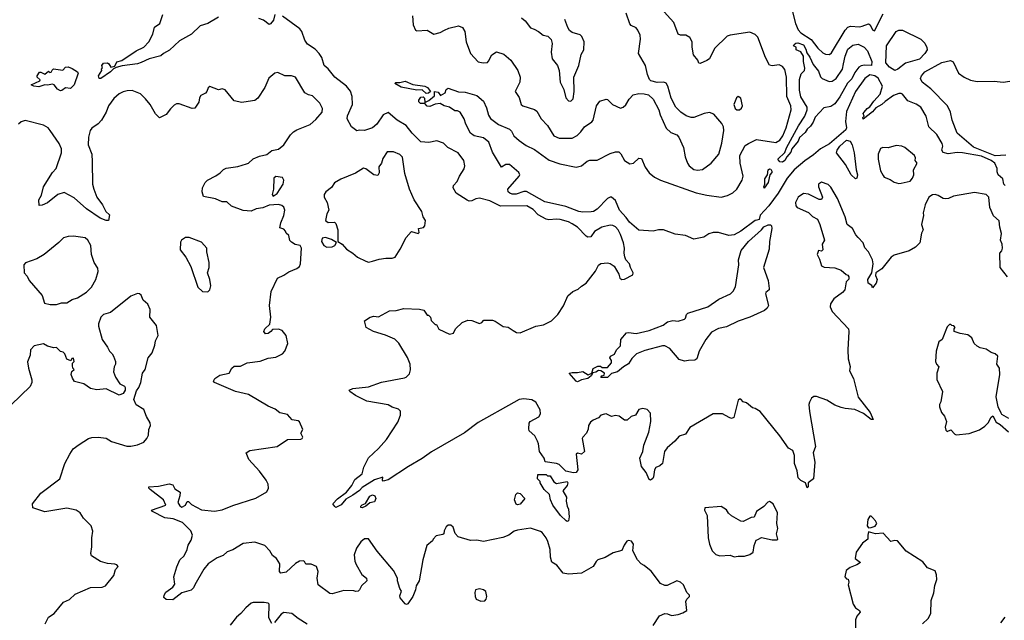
# Model space of a CAD drawing. Extents: x 2057697 to 2160550, y 827490 to 1016834.
# Tile 312 of 509: x 2111313 to 2118854, y 936932 to 941535. Entities that reach past the tile are written whole.
import ezdxf

# ---------------------------------------------------------------- set-up
doc = ezdxf.new("R2010")
doc.units = 0

msp = doc.modelspace()

# ---------------------------------------------------------------- linework, layer by layer
at = {"layer": '0CON20XD'}
for points in [[(2116893.8, 940586.2), (2116955, 940615.9), (2117105, 940593.8), (2117135, 940612.3), (2117156.6, 940645), (2117184.3, 940705), (2117221.6, 940845), (2117218.1, 940875), (2117188.4, 940945), (2117185.3, 941095.3), (2117172, 941152), (2117154.3, 941175), (2117128.5, 941188.5), (2117075, 941180.6), (2117056.8, 941186.8), (2117023.8, 941245), (2116965, 941401.2), (2116945, 941420.8), (2116905, 941438.6), (2116755, 941416.2), (2116732.4, 941407.6), (2116634.4, 941315), (2116596, 941235), (2116575, 941222), (2116525, 941200), (2116515, 941202.5), (2116506.2, 941225), (2116474.5, 941264.5), (2116462.2, 941325), (2116464.3, 941365), (2116445, 941398.1), (2116415, 941416.2), (2116375, 941415.7), (2116355, 941424), (2116323.8, 941513.8), (2116223, 941623)], [(2117219.7, 941645), (2117254.7, 941504.7), (2117275, 941455.8), (2117295.7, 941435), (2117373.5, 941383.5), (2117425, 941315.6), (2117465, 941280.5), (2117485, 941271.5), (2117515, 941268), (2117529.4, 941280.6), (2117634.6, 941455.4), (2117655, 941477.1), (2117675, 941485.5), (2117745, 941480), (2117764.5, 941485.5), (2117815, 941502), (2117827.5, 941495), (2117845, 941456), (2117859.7, 941450.3), (2117925, 941580.8)], [(2112835, 941554.2), (2112753.8, 941505), (2112695, 941488.2), (2112629.4, 941425), (2112537, 941373), (2112459.5, 941300.5), (2112413.5, 941276.5), (2112395, 941257.5), (2112305.9, 941234.1), (2112244.3, 941205.7), (2112215, 941196.7), (2112097.6, 941182.4), (2112051.7, 941168.3), (2112031.2, 941158.8), (2112009.2, 941135), (2111935, 941082.9), (2111922.5, 941085), (2111916.7, 941105), (2111942.5, 941145), (2111940, 941155), (2111947.5, 941165), (2111943.3, 941185), (2111955, 941201.2), (2111986.2, 941205), (2111996.9, 941196.9), (2112010, 941170), (2112041.7, 941178.3), (2112057.6, 941212.4), (2112095, 941220.9), (2112204.8, 941295.2), (2112265, 941325.4), (2112301.5, 941365), (2112331.8, 941425), (2112345, 941477.5), (2112386.2, 941505), (2112409.2, 941575)], [(2113267.5, 941575), (2113257.7, 941532.3), (2113235, 941502.5), (2113223.3, 941496.7), (2113180, 941530), (2113145, 941544.3)], [(2113727.5, 937805), (2113712.5, 937825), (2113748.3, 937861.7), (2113815, 937913.3), (2113858, 937965), (2113879.7, 938010.3), (2113935, 938053.8), (2113949.4, 938105), (2113985, 938176.2), (2114061.4, 938248.6), (2114121.5, 938318.5), (2114209.6, 938450.4), (2114230.5, 938505), (2114229.4, 938535), (2114215, 938550.6), (2114166.7, 938565), (2114134.1, 938584.1), (2113970.5, 938610.5), (2113884.2, 938654.2), (2113842.5, 938685), (2113837.5, 938695), (2113865, 938708.1), (2113985, 938720), (2114085, 938756), (2114259.3, 938789.3), (2114274.1, 938795.9), (2114298.8, 938821.2), (2114307.3, 938852.7), (2114303.3, 938895), (2114284.4, 938945), (2114217.5, 939055), (2114185, 939086), (2114115, 939117.5), (2114022.5, 939145), (2113967.5, 939175), (2113953, 939227), (2113997.5, 939255), (2114025, 939262), (2114062.3, 939257.7), (2114146.4, 939303.6), (2114196.4, 939306.4), (2114255, 939320.8), (2114375, 939316.7), (2114407.5, 939307.5), (2114435, 939270), (2114445, 939270), (2114460, 939255), (2114465, 939230), (2114495, 939200), (2114505, 939200), (2114524.1, 939164.1), (2114605, 939123.8), (2114636.4, 939133.6), (2114650, 939165), (2114702.5, 939215), (2114745, 939231.2), (2114775, 939230), (2114835, 939207.5), (2114852.5, 939215), (2114866.7, 939233.3), (2114935, 939232.5), (2114955.4, 939225.4), (2115015, 939182.5), (2115055, 939177.5), (2115093.6, 939153.6), (2115118.7, 939138.7), (2115145, 939135.5), (2115265, 939186), (2115325, 939195.6), (2115385, 939227.8), (2115435, 939275.7), (2115478.3, 939341.7), (2115512.1, 939417.9), (2115549.3, 939450.7), (2115590.7, 939469.3), (2115616.4, 939493.6), (2115652.5, 939515), (2115723.6, 939606.4), (2115746.4, 939653.6), (2115765, 939667.5), (2115815, 939672.5), (2115835, 939666.7), (2115866.7, 939645), (2115902, 939585), (2115910, 939555), (2115924.5, 939544.5), (2115945, 939545.7), (2116009.5, 939580.5), (2116011.2, 939595), (2115990, 939635), (2115982.5, 939665), (2115955.5, 939695.5), (2115946.7, 939716.7), (2115941.3, 939745), (2115944.6, 939785), (2115936.7, 939825), (2115915, 939888.8), (2115895.5, 939925), (2115875, 939947.8), (2115855, 939958.5), (2115835, 939959.5), (2115771.2, 939945), (2115715, 939912.2), (2115688.1, 939871.9), (2115665, 939867.5), (2115650.8, 939875), (2115585, 939944.6), (2115545, 939971.5), (2115515, 939986), (2115452.4, 940002.4), (2115424.3, 940005.7), (2115365, 940000), (2115345.3, 940005.3), (2115285, 940038.8), (2115245, 940080.6), (2115197.8, 940107.8), (2114995, 940107), (2114915, 940147.7), (2114835, 940166.9), (2114807.2, 940162.8), (2114775, 940145.6), (2114755, 940144.3), (2114740.7, 940150.7), (2114655, 940205.8), (2114631.9, 940245), (2114634.3, 940265), (2114664.6, 940295.4), (2114681.5, 940335), (2114717.8, 940392.2), (2114721.1, 940415), (2114715.6, 940455), (2114671.4, 940515), (2114593.3, 940555), (2114557.8, 940587.8), (2114507.6, 940607.6), (2114445.5, 940594.5), (2114385, 940600), (2114320, 940665), (2114274, 940725), (2114205, 940764.3), (2114135, 940822.5), (2114096.2, 940805), (2114048.1, 940735), (2114015, 940706.4), (2113954.4, 940684.4), (2113915, 940688.8), (2113895, 940684.3), (2113854.8, 940714.8), (2113820.7, 940775), (2113822.8, 940797.2), (2113860.9, 940885), (2113858.4, 940945), (2113846.6, 940986.6), (2113815, 941025.9), (2113725.4, 941095), (2113675, 941159.4), (2113645, 941182.5), (2113627.9, 941245), (2113607.7, 941275), (2113575, 941307.9), (2113517.4, 941347.4), (2113497.7, 941377.7), (2113475, 941444.2), (2113458.9, 941465), (2113325, 941562.5)], [(2114320.8, 941565), (2114325.7, 941495), (2114343.3, 941455), (2114355, 941449.2), (2114435, 941454.5), (2114485, 941424.4), (2114534.5, 941435.5), (2114566.2, 941455), (2114600.3, 941469.7), (2114675, 941488.1), (2114705.5, 941475.5), (2114722.9, 941445), (2114732.2, 941365), (2114766.2, 941275), (2114825, 941212.5), (2114863.4, 941203.4), (2114895, 941208), (2114904.2, 941215.8), (2114928, 941265), (2114965, 941288), (2115020.9, 941270.9), (2115075, 941223.8), (2115128.2, 941145), (2115147.1, 941095), (2115142.9, 941055), (2115106.7, 940985), (2115138.9, 940938.9), (2115154.3, 940885), (2115165.5, 940875.5), (2115255, 940846.4), (2115273.8, 940833.8), (2115306.2, 940776.2), (2115354.4, 940725), (2115403.8, 940645), (2115445, 940625.8), (2115544.4, 940625.6), (2115583.8, 940646.2), (2115611.1, 940675), (2115638.6, 940715), (2115695, 940750.8), (2115705, 940763.8), (2115730.5, 940875), (2115755, 940910), (2115805, 940926.2), (2115815, 940923.3), (2115854, 940884), (2115915, 940856.7), (2115935, 940863.8), (2115955, 940881.2), (2115980.8, 940925), (2116011.3, 940958.7), (2116055, 940968.5), (2116095, 940965.7), (2116128.3, 940958.3), (2116165.4, 940925.4), (2116209.2, 940845), (2116219.2, 940805), (2116265, 940703.3), (2116301.2, 940671.2), (2116345, 940651.2), (2116361.2, 940635), (2116398, 940555), (2116410, 940485), (2116428, 940435), (2116441.2, 940415), (2116475, 940385.8), (2116505, 940381.4), (2116542.9, 940387.1), (2116610, 940435), (2116668.6, 940505), (2116689.3, 940589.3), (2116705.6, 940685), (2116702.7, 940712.7), (2116690.5, 940740.5), (2116629.7, 940809.7), (2116595, 940824.2), (2116555, 940815.6), (2116475, 940784.6), (2116454.7, 940784.7), (2116417.3, 940797.3), (2116376, 940826), (2116337.8, 940865), (2116303.4, 940933.4), (2116278.2, 941025), (2116265, 941047.5), (2116245.7, 941055.7), (2116195, 941052.5), (2116147.2, 941067.2), (2116136.2, 941076.2), (2116120.6, 941115), (2116105, 941183.8), (2116052.2, 941275), (2116068.1, 941385), (2116064.4, 941415), (2116048.1, 941455), (2116035, 941472.9), (2115995, 941491.4), (2115985, 941502), (2115958.1, 941585)], [(2115155, 941548.8), (2115183.3, 941525), (2115225, 941473.3), (2115252.7, 941462.7), (2115286.7, 941445), (2115322.5, 941415), (2115358.3, 941408.3), (2115383.6, 941383.6), (2115391.7, 941351.7), (2115384, 941285), (2115391.2, 941235), (2115431.2, 941185), (2115443.8, 941145), (2115451.4, 941055), (2115479.5, 940999.5), (2115496.7, 940935), (2115515, 940913.3), (2115535, 940910)], [(2115535, 940910), (2115552.3, 940927.7), (2115560.8, 940985), (2115555.8, 941095), (2115594.2, 941185), (2115612.7, 941267.3), (2115633.8, 941305), (2115636.1, 941366.1), (2115617.5, 941405), (2115605, 941417.5), (2115545, 941436.7), (2115525, 941452.5), (2115510, 941475), (2115488, 941535)], [(2118015, 941144.7), (2117975, 941169.8), (2117946.3, 941205), (2117951.1, 941335), (2118024.7, 941445.3), (2118045, 941454.5), (2118075, 941453.5), (2118215.5, 941385.5), (2118244.7, 941354.7), (2118261.8, 941321.8), (2118262.7, 941305), (2118245.7, 941275), (2118205, 941233), (2118098.1, 941201.9), (2118039.1, 941155), (2118015, 941144.7)], [(2117155, 940443.1), (2117135, 940445.6), (2117119.2, 940465), (2117173.8, 940516.2), (2117185, 940551.9), (2117277.8, 940722.2), (2117325.5, 940795), (2117344.2, 940845), (2117343.8, 940865), (2117295, 940944), (2117284.5, 940995), (2117285, 941077.5), (2117299.3, 941120.7), (2117322.5, 941145), (2117326.2, 941163.8), (2117316.2, 941215), (2117316.9, 941255), (2117295, 941288.8), (2117260, 941305), (2117260, 941325), (2117240, 941335), (2117243.3, 941345), (2117257.5, 941355), (2117273.6, 941356.4), (2117315, 941342.9), (2117335, 941309.2), (2117340.5, 941280.5), (2117365, 941246.4), (2117391.1, 941191.1), (2117430.4, 941140.4), (2117447, 941097), (2117460, 941085), (2117511.3, 941061.3), (2117535, 941062.9), (2117566.3, 941083.7), (2117614.1, 941155.9), (2117623, 941197), (2117633.9, 941256.1), (2117655, 941309.3), (2117695, 941340.3), (2117735, 941348.3), (2117780.8, 941325), (2117806.4, 941296.4), (2117838.9, 941215), (2117837, 941185), (2117782.9, 941187.1), (2117758.2, 941181.8), (2117740.2, 941169.8), (2117709.6, 941130.4), (2117685, 941082), (2117652.4, 941047.6), (2117595, 940943.1), (2117555, 940889.2), (2117525, 940870), (2117471.7, 940858.3), (2117405, 940787.5), (2117390.7, 940749.3), (2117370.7, 940719.3), (2117343.6, 940696.4), (2117330, 940670), (2117285, 940632.5), (2117274, 940605), (2117226.2, 940545), (2117220, 940520), (2117188, 940485), (2117172.5, 940455), (2117155, 940443.1)], [(2111625, 940990), (2111601.7, 941001.7), (2111577.5, 941035), (2111565, 941040), (2111525, 941032.5), (2111505, 941036.2), (2111458.6, 941021.4), (2111422.5, 941025), (2111400, 941035), (2111467.5, 941065), (2111470, 941075), (2111447.5, 941095), (2111446.7, 941105), (2111465, 941132.5), (2111475, 941133.3), (2111505, 941117.5), (2111535, 941140), (2111545, 941130), (2111555, 941132.5), (2111561.7, 941148.3), (2111573, 941157), (2111643, 941147), (2111665, 941170), (2111685, 941172.5), (2111715, 941161.2), (2111755.7, 941135), (2111760.6, 941125), (2111730, 941035), (2111701.7, 941008.3), (2111665, 941013.3), (2111635, 940993.3), (2111625, 940990)], [(2118865, 940497.7), (2118785, 940492.5), (2118618.2, 940558.2), (2118493.3, 940665), (2118455.3, 940765), (2118442.2, 940825), (2118419.7, 940875), (2118292.2, 941005), (2118225.1, 941055.1), (2118212.2, 941085), (2118219.4, 941105), (2118245, 941135.1), (2118375, 941205.9), (2118442.8, 941222.8), (2118462.1, 941212.1), (2118502.9, 941125), (2118545.6, 941094.4), (2118595, 941072.4), (2118645, 941062.2), (2118775, 941063.7), (2118845, 941057.2), (2118895, 941063.5)], [(2116165, 936892.5), (2116213.9, 936966.1), (2116255, 936983.3), (2116275, 936982.5), (2116305, 936970), (2116355, 936977.5), (2116390.7, 936989.3), (2116421.7, 937008.3), (2116414, 937075), (2116423.3, 937095), (2116442.5, 937115), (2116442.5, 937125), (2116422.5, 937145), (2116396, 937205), (2116373.3, 937225), (2116345, 937233.8), (2116270.7, 937199.3), (2116255, 937198.8), (2116220, 937215), (2116148.3, 937308.3), (2116095, 937353.3), (2116073.9, 937363.9), (2116044.8, 937394.8), (2116008.5, 937465), (2116014.4, 937515), (2115999.1, 937539.1), (2115976.4, 937543.6), (2115962.3, 937537.7), (2115941.7, 937508.3), (2115925, 937466.2), (2115858, 937448), (2115797, 937413), (2115742, 937395), (2115727.5, 937382.5), (2115704.2, 937345), (2115615, 937293.3), (2115515, 937284.4), (2115475, 937294.3), (2115425.6, 937355), (2115388.3, 937378.3), (2115377.8, 937415), (2115375.5, 937474.5), (2115358.2, 937535), (2115344.6, 937564.6), (2115315, 937604), (2115303, 937613), (2115225, 937638.6), (2115125, 937624), (2115100, 937615), (2115060, 937585), (2115013.5, 937566.5), (2114865, 937535.5), (2114815, 937545.5), (2114764.4, 937544.4), (2114672.3, 937572.3), (2114647.7, 937597.7), (2114632, 937645), (2114615, 937660.8), (2114595, 937661.2), (2114580.5, 937649.5), (2114563, 937617), (2114562.5, 937595), (2114555, 937590), (2114501.7, 937578.3), (2114480, 937555), (2114475, 937540), (2114430.8, 937505), (2114400, 937395), (2114372, 937235), (2114348.6, 937195), (2114344.3, 937165), (2114324.2, 937115), (2114285, 937057.5), (2114275, 937052.5), (2114265, 937057.5), (2114226.2, 937105), (2114225, 937120), (2114237.5, 937155), (2114223.8, 937175), (2114206.2, 937235), (2114206, 937255), (2114175, 937313.3), (2114050.9, 937460.9), (2113985, 937557.5), (2113955, 937557.5), (2113926.1, 937533.9), (2113892, 937485), (2113875.8, 937435), (2113879.2, 937385), (2113889.7, 937359.7), (2113934.2, 937284.2), (2113970, 937255), (2113971.2, 937235), (2113931.2, 937195), (2113916.2, 937165), (2113905, 937156.2), (2113887, 937153), (2113871.7, 937158.3), (2113795, 937160.7), (2113706.7, 937135), (2113688.6, 937138.6), (2113600, 937205), (2113592.5, 937255), (2113600, 937305), (2113585, 937343.3), (2113545, 937361.4), (2113505, 937361.2), (2113493.8, 937383.8), (2113485, 937388.8), (2113455, 937384.3), (2113425, 937367.8), (2113355, 937301.9), (2113312.1, 937292.1), (2113302.9, 937305), (2113305.4, 937365), (2113280.6, 937405), (2113248.3, 937428.3), (2113228.1, 937465), (2113190, 937505), (2113115, 937531.5), (2113025, 937520.8), (2112945, 937472.9), (2112903.1, 937456.9), (2112870.2, 937429.8), (2112825, 937410.6), (2112757.1, 937365), (2112722.9, 937325), (2112654.4, 937205), (2112645, 937181.2), (2112625.8, 937164.2), (2112555, 937142), (2112485, 937090), (2112435, 937091.9), (2112416.9, 937106.9), (2112418.6, 937125), (2112432.6, 937147.4), (2112485, 937186.7), (2112501.7, 937208.3), (2112494.3, 937264.3), (2112517.2, 937342.8), (2112540, 937395), (2112572.9, 937425), (2112596, 937475), (2112603.2, 937506.8), (2112625.8, 937545), (2112637.1, 937585), (2112625, 937618.8), (2112560.5, 937680.5), (2112489.3, 937709.3), (2112425, 937717.3), (2112330, 937765), (2112322.9, 937775), (2112432.5, 937815), (2112414, 937855), (2112311.9, 937935), (2112301.9, 937945), (2112302.5, 937955), (2112375, 937960.6), (2112458, 937978), (2112485, 937970.3), (2112500.8, 937940.8), (2112541.4, 937915), (2112540, 937885), (2112525.3, 937835), (2112539.1, 937809.1), (2112555, 937800), (2112584.2, 937815), (2112595, 937842.5), (2112605, 937842.5), (2112630, 937820), (2112705, 937778.5), (2112805, 937768.6), (2112865, 937779.5), (2112945, 937812.5), (2113120.9, 937869.1), (2113205, 937916.7), (2113218.8, 937945), (2113216.2, 937975), (2113201.2, 938005), (2113148.8, 938075), (2113068, 938165), (2113046.7, 938215), (2113075, 938234), (2113285, 938264), (2113365, 938318.8), (2113465, 938320), (2113477.5, 938325), (2113482.5, 938335), (2113475, 938350), (2113467.5, 938365), (2113482.5, 938395), (2113455, 938452.5), (2113445, 938460), (2113399.3, 938469.3), (2113365, 938510), (2113305, 938521.2), (2113270.9, 938550.9), (2113215, 938574.3), (2113065, 938662.9), (2112965, 938686.5), (2112805, 938753.8), (2112797.5, 938765), (2112807.5, 938785), (2112845, 938811.2), (2112917.5, 938825), (2112938.8, 938865), (2112955, 938878.8), (2113005, 938880), (2113055.9, 938904.1), (2113155, 938918), (2113215, 938940.8), (2113275, 938948.8), (2113325.9, 938974.1), (2113344.2, 938995.8), (2113367.7, 939052.3), (2113354, 939115), (2113322.3, 939152.3), (2113295, 939163.3), (2113248.3, 939161.7), (2113237.5, 939145), (2113215, 939130), (2113195, 939127.5), (2113183.3, 939145), (2113190, 939165), (2113228.3, 939201.7), (2113236.7, 939255), (2113226.2, 939345), (2113238.3, 939451.7), (2113287.5, 939555), (2113335, 939576.2), (2113375, 939603.3), (2113435, 939627.5), (2113455, 939642.5), (2113463.3, 939665), (2113472.5, 939785), (2113460, 939805), (2113423, 939813), (2113395, 939830), (2113383, 939843), (2113375, 939880), (2113355, 939900), (2113350, 939915), (2113335, 939930), (2113305, 939940), (2113312.7, 939977.3), (2113336.7, 940035), (2113343.8, 940075), (2113337, 940097), (2113321.3, 940111.3), (2113295, 940118.5), (2113225, 940114.2), (2113176.4, 940093.6), (2113124.6, 940085.4), (2113085, 940067.1), (2113025, 940072.5), (2112935, 940106.2), (2112898.8, 940138.8), (2112865, 940139.2), (2112812.7, 940162.7), (2112720.7, 940180.7), (2112710, 940215), (2112713.9, 940246.1), (2112733.9, 940286.1), (2112752.5, 940305), (2112815, 940337.5), (2112847.9, 940362.1), (2112873.1, 940386.9), (2112895, 940397.8), (2112985, 940408.5), (2113049.7, 940430.3), (2113065, 940436.2), (2113102.1, 940467.9), (2113150.7, 940489.3), (2113205, 940501.4), (2113245, 940531.4), (2113295, 940541.9), (2113335.8, 940575), (2113388.3, 940651.7), (2113411.2, 940675), (2113435, 940692), (2113537.3, 940732.7), (2113580.9, 940769.1), (2113628.6, 940825), (2113632.7, 940855), (2113611.3, 940895), (2113555, 940951.4), (2113525, 940958.6), (2113496, 940975), (2113426.2, 941095), (2113395, 941104.3), (2113342.5, 941105), (2113290.7, 941130.7), (2113265.9, 941124.1), (2113222.2, 941087.8), (2113190.8, 941015), (2113135.7, 940934.3), (2113113.9, 940916.1), (2113063, 940907), (2113015, 940900), (2112955, 940913.8), (2112887.5, 940997.5), (2112865, 941004), (2112835, 940996.7), (2112768.3, 941021.7), (2112757, 941013), (2112746.1, 940983.9), (2112735, 940972.5), (2112700, 940955), (2112690, 940935), (2112685, 940902.5), (2112653.6, 940856.4), (2112635, 940853.3), (2112535, 940890), (2112515, 940888.8), (2112495, 940878.8), (2112467.3, 940852.7), (2112435, 940807.5), (2112385, 940783.8), (2112353.2, 940813.2), (2112311.2, 940885), (2112277.9, 940927.9), (2112237.8, 940967.8), (2112175, 940991.4), (2112135, 940990), (2112105, 940981.1), (2112074.6, 940965.4), (2112035, 940932), (2111994.2, 940875), (2111975.8, 940825), (2111940, 940765), (2111914.3, 940735.7), (2111865.8, 940704.2), (2111852, 940685), (2111838.9, 940635), (2111837.9, 940575), (2111864.5, 940505), (2111869.1, 940445), (2111871.5, 940275), (2111881.8, 940235), (2111904.4, 940175), (2111946.5, 940115), (2111972.9, 940065), (2112000.6, 940040.6), (2111993.9, 939996.1), (2111975, 939996.5), (2111929.4, 940015), (2111825, 940084.4), (2111730.3, 940170.3), (2111655, 940210.8), (2111605, 940195.7), (2111525, 940132.5), (2111485, 940113.3), (2111461.7, 940111.7), (2111460, 940155), (2111480, 940190), (2111495.8, 940255), (2111565, 940364.2), (2111592.9, 940395), (2111633.1, 940515), (2111632.1, 940545), (2111616, 940586), (2111545.8, 940685), (2111530, 940705), (2111495, 940727.5), (2111355, 940763.3), (2111325, 940752.2), (2111304.7, 940735.3)], [(2118861.2, 940265), (2118851.2, 940275), (2118842, 940315), (2118805.7, 940345.7), (2118798.8, 940368.8), (2118800, 940395), (2118780.6, 940435), (2118753.3, 940455), (2118679.4, 940489.4), (2118534.3, 940515.7), (2118492.4, 940517.6), (2118425, 940507.3), (2118386.2, 940516.2), (2118376.4, 940535), (2118382.3, 940565), (2118378.2, 940585), (2118336, 940656), (2118277.1, 940715), (2118254.3, 940795), (2118214.1, 940864.1), (2118178.1, 940888.1), (2118115, 940914), (2118075, 940964), (2118065, 940968.6), (2118045, 940968.2), (2118005, 940952.7), (2117941.1, 940908.9), (2117915, 940883.8), (2117870.9, 940859.1), (2117845, 940827.5), (2117773, 940773), (2117770, 940785), (2117780, 940795), (2117773.8, 940815), (2117780, 940825), (2117804.2, 940855), (2117824.1, 940865.9), (2117855, 940910.8), (2117903.6, 940963.6), (2117920.9, 941025), (2117887.9, 941087.9), (2117863.1, 941105), (2117825, 941112.8), (2117785, 941084.6), (2117713.8, 940985), (2117645, 940832.5), (2117638.8, 940755), (2117645.7, 940705), (2117639.8, 940690.2), (2117515, 940584.5), (2117445, 940545.6), (2117392, 940498), (2117325, 940453.8), (2117245, 940383.8), (2117190.7, 940319.3), (2117121.6, 940205), (2117050.8, 940109.2), (2116985, 940037.7), (2116976.2, 940003.8), (2116958.7, 939998.7), (2116945, 939995.1), (2116837, 939913), (2116785, 939886), (2116745, 939881.1), (2116665, 939903.1), (2116625, 939903.1), (2116590, 939895), (2116552.2, 939867.8), (2116475, 939852), (2116411.7, 939881.7), (2116332.4, 939892.4), (2116243.2, 939923.2), (2116205, 939924.5), (2116165, 939915.3), (2116055, 939922.9), (2115982.7, 939982.7), (2115958.8, 940018.8), (2115906.6, 940075), (2115875, 940148.6), (2115845, 940174.3), (2115835, 940175.6), (2115815.8, 940165), (2115735, 940082.9), (2115706.7, 940065), (2115688.9, 940061.1), (2115625, 940058.8), (2115596.2, 940063.8), (2115495, 940104.1), (2115461.5, 940111.5), (2115335, 940140), (2115195, 940217.5), (2115175, 940217.5), (2115115, 940198.2), (2115085, 940198.9), (2115066.1, 940206.1), (2115055, 940216.2), (2115052.2, 940235), (2115139.4, 940335), (2115143, 940347), (2115136.7, 940365), (2115065, 940425.8), (2115036.1, 940423.9), (2115003.6, 940403.6), (2114935, 940520), (2114906.2, 940596.2), (2114865, 940628.9), (2114795, 940646), (2114765, 940664), (2114728.8, 940735), (2114718, 940775), (2114687.1, 940827.1), (2114665, 940837.5), (2114645, 940836.7), (2114603.6, 940863.6), (2114565, 940873.8), (2114532.5, 940892.5), (2114495, 940887.8), (2114455, 940870), (2114435, 940870.9), (2114415, 940892.5), (2114382.3, 940892.3), (2114370.5, 940905), (2114368.8, 940918.8), (2114385, 940940.8), (2114403.9, 940943.9), (2114412.3, 940932.3), (2114415, 940900), (2114446.7, 940915), (2114489.2, 940950.8), (2114490, 940985), (2114518.9, 940978.9), (2114535, 940954.2), (2114570.6, 940975), (2114579.3, 941000.7), (2114595, 941008.8), (2114675, 940982), (2114725, 940980), (2114815, 940954.4), (2114865, 940911.4), (2114889, 940859), (2114902.9, 940802.9), (2114918.8, 940778.8), (2114980.7, 940730.7), (2115063.3, 940695), (2115080.5, 940680.5), (2115098, 940645), (2115138.9, 940608.9), (2115191.8, 940571.8), (2115255, 940541.1), (2115367.4, 940457.4), (2115449.5, 940429.5), (2115575, 940403.8), (2115615, 940414.6), (2115659.1, 940450.9), (2115680.5, 940459.5), (2115735, 940458.2), (2115835, 940509.2), (2115875, 940522.5), (2115902.3, 940522.3), (2115917.6, 940507.6), (2115945, 940455.7), (2115985, 940430), (2116015, 940434.3), (2116055, 940474), (2116075, 940470), (2116103.5, 940405), (2116135, 940360), (2116175, 940329.1), (2116220, 940305), (2116495, 940207.2), (2116575, 940189.6), (2116685, 940175.5), (2116735, 940186.8), (2116775, 940206.9), (2116805, 940236.5), (2116845.6, 940305), (2116853.6, 940335), (2116830.2, 940435), (2116828.9, 940495), (2116869.8, 940570.2), (2116893.8, 940586.2)], [(2114425, 940970), (2114395, 940998.1), (2114355, 940995.5), (2114235, 941018.8), (2114186.2, 941045), (2114195, 941053.8), (2114225, 941052.2), (2114265, 941063.5), (2114325, 941038.6), (2114415, 941025.6), (2114435.3, 941015.3), (2114460, 940985), (2114445, 940972), (2114425, 940970)], [(2116825, 940844), (2116842.3, 940857.7), (2116850, 940875), (2116835, 940932.5), (2116815, 940946.7), (2116804, 940935), (2116782, 940885), (2116793, 940853), (2116805, 940844.2), (2116825, 940844)], [(2117715, 940316.2), (2117680, 940345), (2117636.9, 940425), (2117567.9, 940515), (2117572.9, 940535), (2117593.4, 940566.6), (2117645, 940611.2), (2117673.7, 940603.7), (2117689.7, 940575), (2117704, 940515), (2117718.1, 940385), (2117729.5, 940345), (2117725, 940320), (2117715, 940316.2)], [(2118045, 940278.8), (2118065, 940282), (2118131.7, 940298.3), (2118150.6, 940319.4), (2118160, 940345), (2118157.5, 940385), (2118186.2, 940435), (2118170, 940455), (2118172.5, 940475), (2118166.2, 940495), (2118093.3, 940555), (2118070, 940565), (2118025, 940570), (2117965, 940554), (2117923.6, 940556.4), (2117905, 940547.5), (2117888.8, 940505), (2117886.9, 940465), (2117905.5, 940375.5), (2117925, 940341.2), (2117935, 940329.2), (2117980.3, 940310.3), (2118009.7, 940289.7), (2118045, 940278.8)], [(2113985, 939677.5), (2114015, 939684), (2114065, 939700), (2114117.3, 939707.3), (2114165, 939706), (2114190, 939715), (2114228, 939775), (2114273.3, 939865), (2114310.7, 939909.3), (2114315, 939912.5), (2114365, 939897.5), (2114372.5, 939905), (2114367.5, 939935), (2114405, 939943.3), (2114415.7, 939954.3), (2114420, 939995), (2114402.5, 940025), (2114391.9, 940065), (2114333.4, 940153.4), (2114297.5, 940235), (2114261.9, 940355), (2114245, 940480), (2114225, 940502), (2114175, 940523.3), (2114128.3, 940521.7), (2114095, 940470), (2114083.8, 940435), (2114062.4, 940407.6), (2114065, 940360), (2114055, 940340), (2114025, 940346.5), (2113965, 940392.7), (2113945, 940396.9), (2113885, 940359.4), (2113773.3, 940313.3), (2113725, 940284), (2113700.3, 940249.7), (2113656.9, 940215), (2113645, 940196.2), (2113645.6, 940175), (2113669.2, 940135), (2113680, 940075), (2113665, 940047.5), (2113655.6, 939995), (2113675, 939980.5), (2113725, 939982.5), (2113733.6, 939973.6), (2113750, 939925), (2113750, 939835), (2113783.3, 939815), (2113816.2, 939775), (2113865, 939745.8), (2113901.2, 939715), (2113963.2, 939683.2), (2113985, 939677.5)], [(2113255, 940182.5), (2113285, 940203.8), (2113331.1, 940275), (2113336.7, 940305), (2113325, 940326.4), (2113276, 940334), (2113260, 940320), (2113256.4, 940236.4), (2113247.5, 940195), (2113255, 940182.5)], [(2117015, 940243.8), (2117011.4, 940255), (2117020.8, 940275), (2117021.1, 940315), (2117039.4, 940345), (2117045, 940383.8), (2117055, 940392.5), (2117065, 940390), (2117074.4, 940375), (2117073.3, 940365), (2117058.2, 940345), (2117045, 940288), (2117015, 940243.8)], [(2118877.5, 939565), (2118821.2, 939635), (2118820, 939745), (2118835.9, 939764.1), (2118839.2, 939785), (2118837.5, 939815), (2118824.2, 939845), (2118833.6, 939896.4), (2118820, 939945), (2118815, 939993.3), (2118772.3, 940032.3), (2118743.3, 940095), (2118735.4, 940175.4), (2118714.5, 940194.5), (2118625, 940209.7), (2118465, 940183.3), (2118425.8, 940164.2), (2118405, 940162), (2118385, 940164), (2118348.3, 940188.3), (2118325, 940196.2), (2118305, 940193.3), (2118275, 940176), (2118248.6, 940115), (2118233.3, 940055), (2118236, 940035), (2118220, 939965), (2118232, 939925), (2118220.9, 939899.1), (2118208, 939825), (2118175, 939790.6), (2118125.4, 939764.6), (2118010.9, 939729.1), (2117988.6, 939715), (2117915, 939626.7), (2117870, 939595), (2117867.5, 939575), (2117880, 939545), (2117872.5, 939515), (2117845, 939480), (2117838.3, 939498.3), (2117812.5, 939515), (2117807.5, 939545), (2117840, 939595), (2117850, 939665), (2117845.7, 939695.7), (2117815, 939756.7), (2117785.8, 939785.8), (2117772, 939825), (2117735, 939866), (2117715.6, 939885.6), (2117692.5, 939935), (2117651.4, 939965), (2117634.6, 940024.6), (2117575.6, 940165), (2117525, 940250.8), (2117505, 940272.5), (2117455, 940289.2), (2117430.8, 940275), (2117431.8, 940255), (2117462.2, 940175), (2117455, 940156), (2117435, 940157.1), (2117355, 940197.6), (2117315, 940201.7), (2117275.9, 940175), (2117254.5, 940135), (2117257.9, 940107.9), (2117268, 940095), (2117355, 940057.1), (2117385, 940027.5), (2117422, 940005), (2117441.4, 939965), (2117477.5, 939845), (2117460, 939815), (2117465, 939770), (2117455, 939760), (2117430, 939765), (2117420, 939735), (2117439.5, 939699.5), (2117455, 939647.5), (2117475, 939638.8), (2117555, 939632), (2117605, 939616.2), (2117643, 939583), (2117655, 939577.5), (2117662.5, 939565), (2117663, 939547), (2117642.5, 939525), (2117633.3, 939465), (2117615.8, 939444.2), (2117548.8, 939395), (2117522.3, 939357.7), (2117520, 939335), (2117535, 939297.5), (2117660, 939165), (2117664, 939145), (2117654.4, 939005), (2117657.1, 938935), (2117672.3, 938877.7), (2117668, 938845), (2117698, 938785), (2117735, 938642.5), (2117825.8, 938525.8), (2117848.3, 938471.7), (2117835, 938470), (2117775.7, 938515.7), (2117708.3, 938548.3), (2117635, 938554.4), (2117605, 938562.9), (2117555, 938581.9), (2117495, 938619.2), (2117415, 938648), (2117395, 938646.2), (2117376.7, 938635), (2117363, 938603), (2117358, 938585), (2117361.2, 938531.2), (2117408.6, 938265), (2117391.2, 938215), (2117402.5, 938145), (2117393, 938017), (2117352.5, 937985), (2117352.5, 937955), (2117345, 937947.5), (2117332.5, 937985), (2117295, 938004), (2117274.5, 938024.5), (2117266.4, 938076.4), (2117246.7, 938135), (2117248, 938195), (2117235, 938233.3), (2117202.1, 938252.1), (2117135, 938345.8), (2116985, 938532.5), (2116945, 938556.2), (2116925, 938561.2), (2116878.3, 938598.3), (2116855, 938606.7), (2116835, 938627.5), (2116825, 938627.5), (2116815, 938620), (2116782.5, 938487.5), (2116765, 938477.5), (2116746.1, 938486.1), (2116695, 938515.6), (2116625, 938514.5), (2116445, 938410.8), (2116412.4, 938357.6), (2116365, 938344.2), (2116330, 938305), (2116271.4, 938255), (2116250.8, 938225), (2116235.9, 938134.1), (2116215, 938116.2), (2116185, 938103.3), (2116176, 938085), (2116167.7, 938032.3), (2116161.7, 938018.3), (2116145, 938006.7), (2116135, 938010), (2116110.6, 938065), (2116075, 938111.2), (2116063.1, 938175), (2116084.5, 938225), (2116092.7, 938275), (2116131.5, 938375), (2116145.7, 938455), (2116145, 938520), (2116118.3, 938548.3), (2116085, 938556.2), (2116055, 938546.7), (2116030, 938505), (2115997.3, 938492.7), (2115965, 938466.2), (2115945, 938466.2), (2115903.3, 938496.7), (2115875, 938502), (2115844.3, 938494.3), (2115805, 938513.8), (2115793, 938513), (2115765, 938503.3), (2115745, 938483.3), (2115705, 938466.2), (2115685, 938450), (2115668.8, 938425), (2115666.1, 938396.1), (2115655, 938366.7), (2115625, 938336), (2115621.8, 938325), (2115639.2, 938225), (2115615, 938204.2), (2115585, 938212.5), (2115575, 938206.2), (2115588.9, 938085), (2115576, 938065), (2115555, 938062), (2115495, 938075.4), (2115445.9, 938125), (2115423.1, 938135), (2115336.4, 938146.4), (2115331.1, 938175), (2115293.6, 938225), (2115286.9, 938285), (2115279.2, 938305), (2115258, 938345), (2115215, 938383.3), (2115211.7, 938398.3), (2115216.2, 938443.8), (2115223.3, 938455), (2115288.8, 938491.2), (2115302, 938515), (2115299.6, 938545), (2115265, 938604), (2115235, 938621.3), (2115175, 938628.3), (2115139.2, 938625), (2115098.3, 938601.7), (2114825, 938448.8), (2114720.5, 938369.5), (2114465.9, 938224.1), (2114395, 938171.9), (2114289.8, 938110.2), (2114135, 938007.5), (2114097.5, 937997.5), (2114092.5, 938005), (2114095, 938030), (2114031.1, 938008.9), (2113935, 937949.5), (2113915, 937926.4), (2113865, 937890), (2113810, 937860), (2113775, 937815.8), (2113735, 937797.5), (2113727.5, 937805)], [(2115585, 938760), (2115575, 938764), (2115522.5, 938825), (2115545, 938832.2), (2115585, 938830), (2115625, 938838.1), (2115667.7, 938812.3), (2115693.9, 938826.1), (2115705, 938862.5), (2115739.7, 938880.3), (2115760.5, 938880.5), (2115775, 938870), (2115815, 938868.8), (2115846.4, 938905), (2115845, 938922.5), (2115833.6, 938943.6), (2115837.3, 938955), (2115867.6, 938972.4), (2115884.2, 939005), (2115913.8, 939035), (2115916.1, 939085), (2115960, 939135), (2115975, 939138.9), (2116035, 939129.5), (2116135, 939152.5), (2116241.2, 939195), (2116275, 939220), (2116315, 939230), (2116355, 939224.2), (2116405, 939239.2), (2116413, 939247), (2116419.2, 939275), (2116430, 939285), (2116582.5, 939335), (2116667.3, 939392.7), (2116758.1, 939435), (2116778.5, 939455), (2116795, 939486.7), (2116820, 939655), (2116817.1, 939695), (2116838.5, 939765), (2116893.7, 939835), (2116993.3, 939925), (2117011.6, 939948.4), (2117045, 939962.2), (2117063, 939963), (2117070, 939955), (2117072.3, 939935), (2117054.6, 939835), (2117052.3, 939775), (2117010.4, 939635), (2117046, 939535), (2117054.3, 939475), (2117052.5, 939465), (2117028, 939445), (2117024.4, 939435), (2117048.2, 939345), (2117038, 939325), (2117017.5, 939305), (2116905, 939254), (2116816.2, 939225), (2116725, 939180.5), (2116665, 939169.1), (2116610.4, 939139.6), (2116567.5, 939085), (2116517.5, 938995), (2116500, 938935), (2116485, 938925.8), (2116435, 938924.2), (2116405, 938916.7), (2116365, 938930.8), (2116292.2, 939015), (2116255, 939035.5), (2116235, 939036.5), (2116100.4, 938999.6), (2116036.6, 938973.4), (2116001.5, 938938.5), (2115975, 938898), (2115936.7, 938875), (2115892.7, 938837.3), (2115846.4, 938823.6), (2115815, 938793.3), (2115763.6, 938793.6), (2115772.5, 938805), (2115789.3, 938810.7), (2115792.5, 938825), (2115765, 938844.2), (2115745.7, 938845.7), (2115725, 938832.5), (2115702.5, 938827.5), (2115690, 938805), (2115663.8, 938785), (2115614.6, 938775.4), (2115595, 938764.2), (2115585, 938760)], [(2111595, 939352.5), (2111633.9, 939366.1), (2111675, 939366.2), (2111715, 939391.2), (2111755, 939404.3), (2111823.6, 939446.4), (2111861.9, 939485), (2111897.1, 939545), (2111914.3, 939605), (2111911.2, 939631.2), (2111884.1, 939674.1), (2111864.2, 939734.2), (2111857.5, 939805), (2111835, 939846.2), (2111815, 939862.5), (2111725, 939876), (2111685, 939874.2), (2111647.4, 939862.6), (2111613.9, 939826.1), (2111500, 939735), (2111445, 939701.4), (2111358.6, 939671.4), (2111344.1, 939655.9), (2111347.5, 939595), (2111370.5, 939570.5), (2111386.7, 939535), (2111485, 939420), (2111503.6, 939363.6), (2111547, 939353), (2111595, 939352.5)], [(2112755, 939448.8), (2112770, 939465), (2112778, 939495), (2112770, 939545), (2112751.2, 939595), (2112763.3, 939635), (2112763.8, 939675), (2112746.7, 939755), (2112747.5, 939785), (2112705, 939830), (2112610, 939865), (2112584.1, 939865.9), (2112552.5, 939845), (2112545, 939830), (2112542.3, 939772.3), (2112586.1, 939716.1), (2112623.9, 939643.9), (2112676.2, 939485), (2112713.1, 939453.1), (2112755, 939448.8)], [(2113665, 939791.2), (2113705, 939793.8), (2113727.5, 939805), (2113738.3, 939828.3), (2113700.7, 939850.7), (2113655, 939866.7), (2113630.7, 939859.3), (2113623.3, 939835), (2113642.5, 939805), (2113665, 939791.2)], [(2111507.5, 936905), (2111534, 936955), (2111576, 936985), (2111648.3, 937071.7), (2111695, 937092), (2111737.9, 937132.1), (2111855, 937182.9), (2111945, 937186), (2111970, 937195), (2112033.8, 937275), (2112047.5, 937322.5), (2112067.5, 937345), (2112057, 937357), (2112041.7, 937361.7), (2111985, 937366.7), (2111932.3, 937382.3), (2111863.3, 937425), (2111856.7, 937445), (2111866.2, 937495), (2111866.2, 937565), (2111873.3, 937615), (2111860, 937655), (2111801.2, 937715), (2111775, 937756.2), (2111746.7, 937775), (2111675, 937791.5), (2111505, 937764.6), (2111415, 937793.3), (2111411.4, 937825), (2111474.6, 937905.4), (2111620, 938015), (2111658, 938135), (2111696.2, 938205), (2111723.8, 938245), (2111769.5, 938280.5), (2111840, 938325), (2111865, 938333.3), (2111915, 938336.7), (2111975, 938326.7), (2112015, 938303.3), (2112133, 938267), (2112165, 938266.7), (2112215, 938276.7), (2112265, 938296.7), (2112287.5, 938325), (2112299.3, 938350.7), (2112302.5, 938395), (2112316.1, 938423.9), (2112311.2, 938445), (2112283.8, 938495), (2112265, 938547.5), (2112205, 938582.5), (2112186.7, 938625), (2112208.3, 938691.7), (2112226.2, 938715), (2112242, 938755), (2112254, 938826), (2112273.3, 938855), (2112296.1, 938943.9), (2112327.7, 938982.3), (2112349.3, 939040.7), (2112354.2, 939075), (2112374, 939115), (2112361.7, 939191.7), (2112310, 939255), (2112311.2, 939315), (2112294.1, 939354.1), (2112258.8, 939385), (2112242.5, 939425), (2112230, 939435), (2112215, 939436.7), (2112165, 939416.2), (2112008.5, 939291.5), (2111955, 939275.7), (2111935.8, 939255), (2111916, 939205), (2111916.2, 939185), (2111944.4, 939084.4), (2111986.7, 939025), (2112000, 938995), (2112022.5, 938975), (2112032.5, 938955), (2112047.5, 938915), (2112046.7, 938895), (2112036.2, 938873.8), (2112032, 938835), (2112045.8, 938795.8), (2112080, 938745), (2112115, 938726.7), (2112121.2, 938715), (2112121.2, 938695), (2112105, 938670), (2112075, 938656.2), (2111975, 938706.2), (2111905, 938698.8), (2111855, 938708.8), (2111803.9, 938743.9), (2111731.7, 938761.7), (2111716.4, 938786.4), (2111707.5, 938815), (2111711.7, 938838.3), (2111730, 938855), (2111720, 938865), (2111717.5, 938885), (2111718.3, 938901.7), (2111730, 938915), (2111725, 938940), (2111711.7, 938938.3), (2111705, 938920), (2111675, 938932.5), (2111660, 938975), (2111647, 938987), (2111625, 938992.5), (2111595, 939022.5), (2111575, 939020), (2111525, 939032), (2111495, 939050), (2111424.1, 939035.9), (2111396.1, 939003.9), (2111394.3, 938965), (2111373.9, 938913.9), (2111380, 938865), (2111406.2, 938775), (2111406.2, 938755), (2111393.8, 938725), (2111247, 938583)], [(2118888.3, 938478.3), (2118835, 938510), (2118829.3, 938519.3), (2118807.7, 938567.7), (2118792.5, 938645), (2118820.8, 938815), (2118815.8, 938865), (2118796.1, 938896.1), (2118803.8, 938955), (2118785, 938973.3), (2118752.5, 938985), (2118715, 939010), (2118670, 939020), (2118645, 939033.3), (2118622.7, 939052.7), (2118605.8, 939095.8), (2118575, 939120), (2118515, 939130), (2118470, 939145), (2118470, 939165), (2118477, 939177), (2118468.3, 939188.3), (2118451.7, 939191.7), (2118445, 939200), (2118435, 939200), (2118415, 939180), (2118377.5, 939085), (2118353.3, 939065), (2118331.2, 938995), (2118326.7, 938915), (2118333.3, 938895), (2118353.3, 938875), (2118336, 938825), (2118336.4, 938776.4), (2118380, 938685), (2118367, 938607), (2118357.5, 938585), (2118358.3, 938568.3), (2118372.5, 938525), (2118395.9, 938495.9), (2118411.2, 938455), (2118402, 938412), (2118405, 938390), (2118415, 938380), (2118445, 938392.5), (2118475, 938357.5), (2118485, 938353.3), (2118585, 938362.5), (2118665, 938392.5), (2118705, 938420), (2118732.3, 938447.7), (2118750, 938485), (2118765, 938500), (2118790.5, 938450.5), (2118823, 938433), (2118886.4, 938376.4)], [(2115505, 937690), (2115497.5, 937695), (2115456.2, 937735), (2115395, 937813.8), (2115378, 937855), (2115370, 937895), (2115330, 937935), (2115300, 937985), (2115300, 937995), (2115280, 938015), (2115281.7, 938048.3), (2115345, 938050), (2115355, 938040), (2115375, 938040), (2115405, 937992.5), (2115425, 937980), (2115506.7, 937995), (2115511.2, 937985), (2115506, 937965), (2115474, 937925), (2115500.8, 937875), (2115499.4, 937845), (2115505.8, 937805.8), (2115515.6, 937785), (2115522, 937725), (2115515, 937693.3), (2115505, 937690)], [(2113935, 937794), (2113927, 937797), (2113925, 937806.7), (2113935, 937818), (2113961.7, 937828.3), (2113995, 937883.8), (2114015, 937893.3), (2114032.5, 937885), (2114040, 937865), (2114030, 937840), (2113995, 937831.2), (2113965, 937806.7), (2113935, 937794)], [(2115125, 937815.8), (2115115, 937822), (2115102.9, 937855), (2115112.2, 937895), (2115125, 937908), (2115145, 937903.3), (2115182.5, 937865), (2115145, 937823.3), (2115125, 937815.8)], [(2116785, 937418), (2116815, 937424.2), (2116865, 937423.3), (2116905, 937436.7), (2116930, 937455), (2116938.8, 937505), (2116953.3, 937545), (2116965, 937552.5), (2116995, 937567.5), (2117075, 937547.5), (2117111.7, 937548.3), (2117120, 937555), (2117110, 937595), (2117118.8, 937635), (2117111.2, 937675), (2117117.5, 937755), (2117082.5, 937825), (2117055, 937842.5), (2117041.7, 937838.3), (2117013.3, 937805), (2116956.7, 937765), (2116937.3, 937722.7), (2116915, 937720), (2116855, 937688), (2116835, 937692), (2116765, 937732), (2116742.1, 937752.1), (2116725, 937778.8), (2116685, 937804.2), (2116560, 937795), (2116557.5, 937775), (2116577.5, 937735), (2116585, 937563.3), (2116595.5, 937515), (2116616, 937465), (2116645, 937436.7), (2116675, 937426.7), (2116755, 937430), (2116785, 937418)], [(2117815, 937640), (2117835, 937643.3), (2117866.1, 937653.9), (2117876.7, 937675), (2117867.5, 937695), (2117845, 937720), (2117835, 937730), (2117825, 937730), (2117807.5, 937705), (2117802.5, 937655), (2117815, 937640)], [(2118226.7, 936905), (2118270, 936945), (2118290.8, 936985), (2118294.6, 937085), (2118315, 937143.8), (2118320.8, 937199.2), (2118337.1, 937245), (2118335, 937280), (2118325, 937310), (2118265, 937333.3), (2118229.3, 937379.3), (2118102, 937462), (2118035, 937540), (2118015, 937543.3), (2117985, 937536.7), (2117925, 937600), (2117866.4, 937593.6), (2117815, 937610), (2117807.5, 937585), (2117807.5, 937555), (2117767, 937523), (2117720, 937455), (2117712.5, 937405), (2117752.5, 937375), (2117725, 937356.2), (2117672.3, 937337.7), (2117642.5, 937315), (2117632.5, 937265), (2117645, 937250), (2117657, 937247), (2117662.5, 937225), (2117657.5, 937205), (2117697.5, 937055), (2117715, 937027.5), (2117745, 937007.5), (2117750, 936995), (2117723.3, 936965), (2117713.3, 936935), (2117713.8, 936865)], [(2114845, 937079.2), (2114875, 937082.5), (2114885.7, 937095), (2114890.6, 937115), (2114882.4, 937152.4), (2114865.4, 937165.4), (2114835, 937174.3), (2114804.2, 937165.8), (2114798.8, 937145), (2114801.2, 937115), (2114810, 937095), (2114845, 937079.2)], [(2113245, 936907.5), (2113221.7, 936951.7), (2113224.5, 937054.5), (2113215, 937062.5), (2113185, 937067.5), (2113101.7, 937068.3), (2113085, 937062.5), (2113045, 937027.5), (2113007, 936983), (2112973, 936957), (2112926.2, 936895)], [(2113515, 936901.2), (2113446.7, 936945), (2113397.5, 936985), (2113335, 936991.9), (2113315, 936980), (2113265, 936915.7)], [(2118826.6, 936913.4), (2118860.6, 936955)]]:
    msp.add_lwpolyline(points, dxfattribs=at)

doc.saveas('drawing.dxf')
